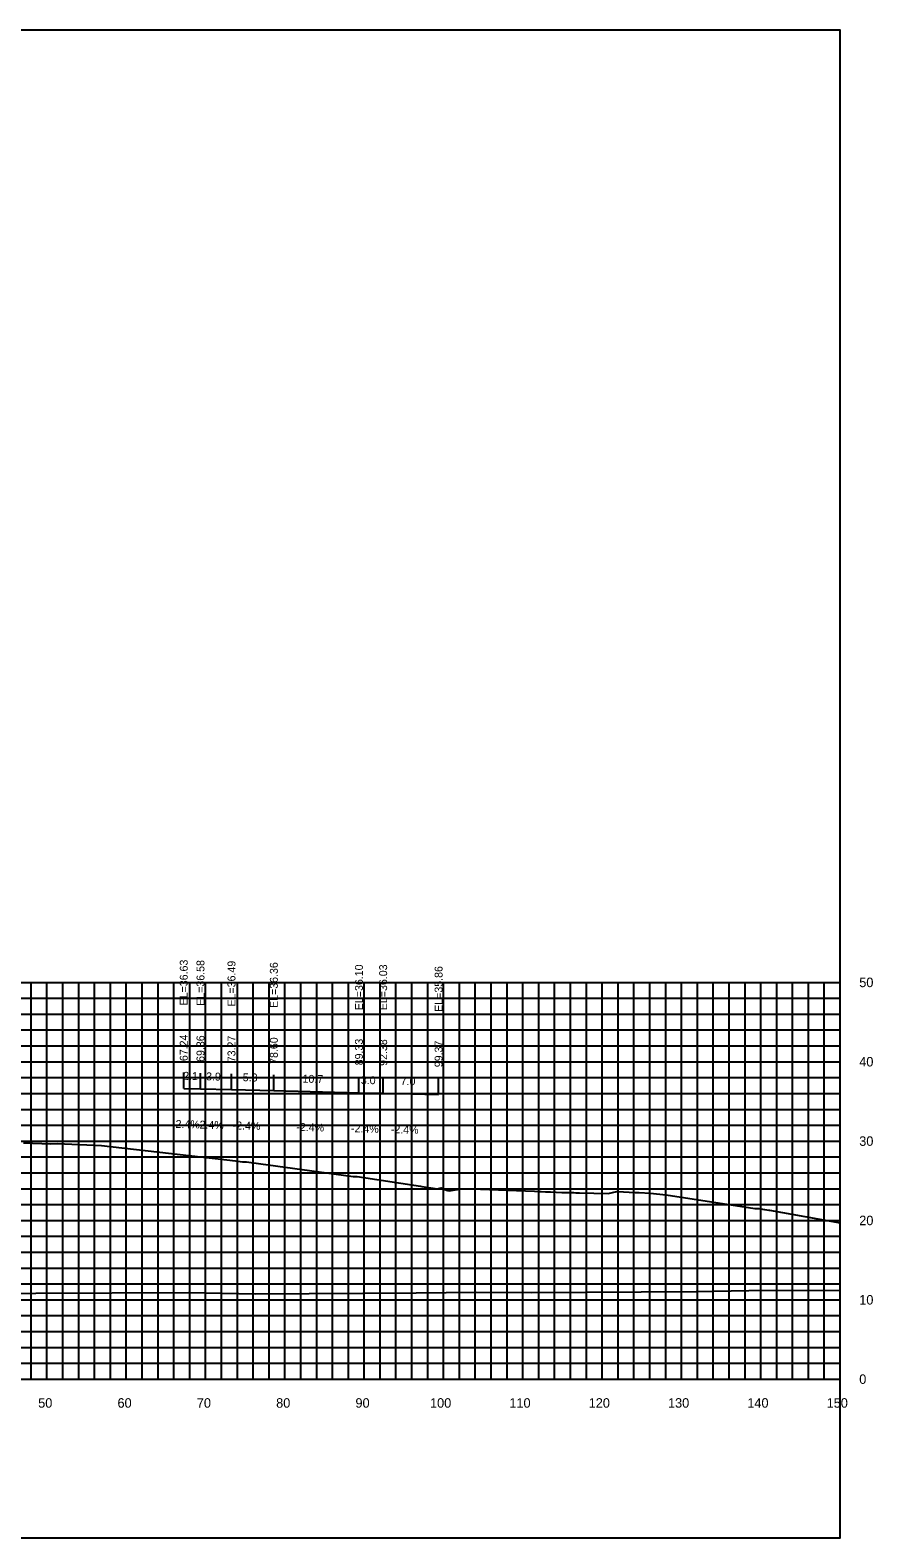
# Model space of a CAD drawing. Extents: x 1800880 to 1818864, y 245271 to 250560.
# Drawn here: x 1809268.2 to 1809374.5, y 247516.7 to 247706.7 of the extents above; entities that cross this region are included whole.
import ezdxf

# ---------------------------------------------------------------- set-up
doc = ezdxf.new("R2010")
doc.units = 0
for name, color, linetype in [('33', 7, 'Continuous'), ('ANNO-TXT', 7, 'Continuous'), ('CL-CNST', 7, 'Continuous'), ('DESIGN - DRAINAGE - Bridges', 7, 'Continuous'), ('Level 37', 7, 'Continuous'), ('Level 46', 7, 'Continuous'), ('Level 62', 7, 'Continuous'), ('SHT-BDR', 7, 'Continuous')]:
    doc.layers.add(name, color=color, linetype=linetype)

msp = doc.modelspace()

# ---------------------------------------------------------------- linework, layer by layer
at = {"layer": 'CL-CNST'}
msp.add_lwpolyline([(1809267.4, 247566.44), (1809270.84, 247566.32), (1809271.63, 247566.35), (1809277.25, 247566.1), (1809294.11, 247564.15), (1809295.02, 247564.05), (1809295.25, 247564.05), (1809295.31, 247564.05), (1809295.53, 247564.05), (1809296.1, 247563.97), (1809308.96, 247562.17), (1809309.13, 247562.17), (1809309.45, 247562.17), (1809317.47, 247560.95), (1809317.63, 247560.92), (1809319.59, 247560.63), (1809319.6, 247560.63), (1809319.6, 247560.63), (1809319.61, 247560.63), (1809319.62, 247560.63), (1809319.64, 247560.64), (1809319.66, 247560.64), (1809319.71, 247560.66), (1809319.87, 247560.7), (1809320.07, 247560.74), (1809320.44, 247560.6), (1809320.72, 247560.48), (1809320.81, 247560.45), (1809320.85, 247560.43), (1809320.87, 247560.42), (1809320.89, 247560.41), (1809321.05, 247560.39), (1809322.62, 247560.63), (1809325.01, 247560.59), (1809331.84, 247560.33), (1809332.23, 247560.31), (1809332.68, 247560.29), (1809333.21, 247560.27), (1809333.82, 247560.24), (1809334.56, 247560.21), (1809335.26, 247560.18), (1809335.65, 247560.17), (1809336.08, 247560.16), (1809336.44, 247560.15), (1809336.76, 247560.15), (1809337.04, 247560.14), (1809337.28, 247560.13), (1809337.5, 247560.13), (1809341.1, 247560.03), (1809342.22, 247560.3), (1809342.28, 247560.3), (1809344.52, 247560.16), (1809344.6, 247560.16), (1809345.02, 247560.16), (1809346.41, 247560.08), (1809348.41, 247559.86), (1809359.59, 247558.15), (1809359.61, 247558.15), (1809360.11, 247558.15), (1809360.82, 247558.03), (1809360.86, 247558.02), (1809361.38, 247557.95), (1809361.43, 247557.95), (1809370.36, 247556.36)], dxfattribs=at)
at = {"layer": 'DESIGN - DRAINAGE - Bridges'}
for p, q in [((1809370.36, 247536.65), (1809370.36, 247586.65)), ((1809370.42, 247586.65), (1809370.36, 247586.65)), ((1809370.42, 247576.65), (1809370.36, 247576.65)), ((1809370.42, 247566.65), (1809370.36, 247566.65)), ((1809370.42, 247556.65), (1809370.36, 247556.65)), ((1809370.42, 247546.65), (1809370.36, 247546.65)), ((1809070.36, 247536.65), (1809370.36, 247536.65)), ((1809270.36, 247536.59), (1809270.36, 247536.65)), ((1809280.36, 247536.59), (1809280.36, 247536.65)), ((1809290.36, 247536.59), (1809290.36, 247536.65)), ((1809300.36, 247536.59), (1809300.36, 247536.65)), ((1809310.36, 247536.59), (1809310.36, 247536.65)), ((1809320.36, 247536.59), (1809320.36, 247536.65)), ((1809330.36, 247536.59), (1809330.36, 247536.65)), ((1809340.36, 247536.59), (1809340.36, 247536.65)), ((1809350.36, 247536.59), (1809350.36, 247536.65)), ((1809360.36, 247536.59), (1809360.36, 247536.65)), ((1809370.36, 247536.59), (1809370.36, 247536.65)), ((1809370.42, 247536.65), (1809370.36, 247536.65))]:
    msp.add_line(p, q, dxfattribs=at)
at = {"layer": 'Level 37'}
for p, q in [((1809287.6, 247573.28), (1809287.6, 247575.28)), ((1809289.71, 247573.23), (1809289.71, 247575.23)), ((1809293.62, 247573.14), (1809293.62, 247575.14)), ((1809298.96, 247573.01), (1809298.96, 247575.01)), ((1809309.69, 247572.75), (1809309.69, 247574.75)), ((1809312.74, 247572.68), (1809312.74, 247574.68)), ((1809319.73, 247572.51), (1809319.73, 247574.51))]:
    msp.add_line(p, q, dxfattribs=at)
msp.add_lwpolyline([(1809070.36, 247516.65), (1809370.36, 247516.65), (1809370.36, 247706.65), (1809070.36, 247706.65)], close=True, dxfattribs=at)
at = {"layer": 'Level 46'}
for p, q in [((1809070.36, 247586.65), (1809370.36, 247586.65)), ((1809268.36, 247536.65), (1809268.36, 247586.65)), ((1809270.36, 247536.65), (1809270.36, 247586.65)), ((1809272.36, 247536.65), (1809272.36, 247586.65)), ((1809274.36, 247536.65), (1809274.36, 247586.65)), ((1809276.36, 247536.65), (1809276.36, 247586.65)), ((1809278.36, 247536.65), (1809278.36, 247586.65)), ((1809280.36, 247536.65), (1809280.36, 247586.65)), ((1809282.36, 247536.65), (1809282.36, 247586.65)), ((1809284.36, 247536.65), (1809284.36, 247586.65)), ((1809286.36, 247536.65), (1809286.36, 247586.65)), ((1809288.36, 247536.65), (1809288.36, 247586.65)), ((1809290.36, 247536.65), (1809290.36, 247586.65)), ((1809292.36, 247536.65), (1809292.36, 247586.65)), ((1809294.36, 247536.65), (1809294.36, 247586.65)), ((1809296.36, 247536.65), (1809296.36, 247586.65)), ((1809298.36, 247536.65), (1809298.36, 247586.65)), ((1809300.36, 247536.65), (1809300.36, 247586.65)), ((1809302.36, 247536.65), (1809302.36, 247586.65)), ((1809304.36, 247536.65), (1809304.36, 247586.65)), ((1809306.36, 247536.65), (1809306.36, 247586.65)), ((1809308.36, 247536.65), (1809308.36, 247586.65)), ((1809310.36, 247536.65), (1809310.36, 247586.65)), ((1809312.36, 247536.65), (1809312.36, 247586.65)), ((1809314.36, 247536.65), (1809314.36, 247586.65)), ((1809316.36, 247536.65), (1809316.36, 247586.65)), ((1809318.36, 247536.65), (1809318.36, 247586.65)), ((1809320.36, 247536.65), (1809320.36, 247586.65)), ((1809322.36, 247536.65), (1809322.36, 247586.65)), ((1809324.36, 247536.65), (1809324.36, 247586.65)), ((1809326.36, 247536.65), (1809326.36, 247586.65)), ((1809328.36, 247536.65), (1809328.36, 247586.65)), ((1809330.36, 247536.65), (1809330.36, 247586.65)), ((1809332.36, 247536.65), (1809332.36, 247586.65)), ((1809334.36, 247536.65), (1809334.36, 247586.65)), ((1809336.36, 247536.65), (1809336.36, 247586.65)), ((1809338.36, 247536.65), (1809338.36, 247586.65)), ((1809340.36, 247536.65), (1809340.36, 247586.65)), ((1809342.36, 247536.65), (1809342.36, 247586.65)), ((1809344.36, 247536.65), (1809344.36, 247586.65)), ((1809346.36, 247536.65), (1809346.36, 247586.65)), ((1809348.36, 247536.65), (1809348.36, 247586.65)), ((1809350.36, 247536.65), (1809350.36, 247586.65)), ((1809352.36, 247536.65), (1809352.36, 247586.65)), ((1809354.36, 247536.65), (1809354.36, 247586.65)), ((1809356.36, 247536.65), (1809356.36, 247586.65)), ((1809358.36, 247536.65), (1809358.36, 247586.65)), ((1809360.36, 247536.65), (1809360.36, 247586.65)), ((1809362.36, 247536.65), (1809362.36, 247586.65)), ((1809364.36, 247536.65), (1809364.36, 247586.65)), ((1809366.36, 247536.65), (1809366.36, 247586.65)), ((1809368.36, 247536.65), (1809368.36, 247586.65)), ((1809370.36, 247536.65), (1809370.36, 247586.65)), ((1809070.36, 247584.65), (1809370.36, 247584.65)), ((1809070.36, 247582.65), (1809370.36, 247582.65)), ((1809070.36, 247580.65), (1809370.36, 247580.65)), ((1809070.36, 247578.65), (1809370.36, 247578.65)), ((1809070.36, 247576.65), (1809370.36, 247576.65)), ((1809070.36, 247574.65), (1809370.36, 247574.65)), ((1809070.36, 247572.65), (1809370.36, 247572.65)), ((1809070.36, 247570.65), (1809370.36, 247570.65)), ((1809070.36, 247568.65), (1809370.36, 247568.65)), ((1809070.36, 247566.65), (1809370.36, 247566.65)), ((1809070.36, 247564.65), (1809370.36, 247564.65)), ((1809070.36, 247562.65), (1809370.36, 247562.65)), ((1809070.36, 247560.65), (1809370.36, 247560.65)), ((1809070.36, 247558.65), (1809370.36, 247558.65)), ((1809070.36, 247556.65), (1809370.36, 247556.65)), ((1809070.36, 247554.65), (1809370.36, 247554.65)), ((1809070.36, 247552.65), (1809370.36, 247552.65)), ((1809070.36, 247550.65), (1809370.36, 247550.65)), ((1809070.36, 247548.65), (1809370.36, 247548.65)), ((1809070.36, 247546.65), (1809370.36, 247546.65)), ((1809070.36, 247544.65), (1809370.36, 247544.65)), ((1809070.36, 247542.65), (1809370.36, 247542.65)), ((1809070.36, 247540.65), (1809370.36, 247540.65)), ((1809070.36, 247538.65), (1809370.36, 247538.65)), ((1809070.36, 247536.65), (1809370.36, 247536.65))]:
    msp.add_line(p, q, dxfattribs=at)
at = {"layer": 'Level 62'}
for points in [[(1809287.6, 247573.28), (1809289.71, 247573.23), (1809293.62, 247573.14), (1809298.96, 247573.01), (1809309.69, 247572.75), (1809312.74, 247572.68), (1809319.73, 247572.51)], [(1809070.36, 247548.09), (1809074.66, 247548.05), (1809079.3, 247548.03), (1809102.41, 247547.85), (1809110.58, 247547.83), (1809130.17, 247547.65), (1809141.13, 247547.63), (1809157.92, 247547.52), (1809171.15, 247547.52), (1809185.68, 247547.41), (1809200.78, 247547.44), (1809213.43, 247547.35), (1809230.12, 247547.4), (1809241.19, 247547.37), (1809259.22, 247547.45), (1809268.94, 247547.47), (1809288.14, 247547.57), (1809296.7, 247547.42), (1809316.9, 247547.54), (1809324.45, 247547.62), (1809331.42, 247547.58), (1809352.21, 247547.7), (1809358.84, 247547.82), (1809370.36, 247547.88)]]:
    msp.add_lwpolyline(points, dxfattribs=at)

# ---------------------------------------------------------------- texts
for s, p in [('50', (1809269.25, 247533.05)), ('60', (1809279.25, 247533.05)), ('70', (1809289.25, 247533.05)), ('80', (1809299.25, 247533.05)), ('90', (1809309.25, 247533.05)), ('100', (1809318.65, 247533.05)), ('110', (1809328.65, 247533.05)), ('120', (1809338.65, 247533.05)), ('130', (1809348.65, 247533.05)), ('140', (1809358.65, 247533.05)), ('150', (1809368.65, 247533.05))]:
    msp.add_text(s, height=1.2).set_placement(p)
at = {"layer": '33'}
for s, p in [('50', (1809372.76, 247586.05)), ('40', (1809372.76, 247576.05)), ('30', (1809372.76, 247566.05)), ('20', (1809372.76, 247556.05)), ('10', (1809372.76, 247546.05)), ('0', (1809372.76, 247536.05))]:
    msp.add_text(s, height=1.2, dxfattribs=at).set_placement(p)
at = {"layer": 'ANNO-TXT'}
for s, p in [('2.1', (1809287.52, 247574.38)), ('3.9', (1809290.41, 247574.31)), ('5.3', (1809295.03, 247574.2)), ('10.7', (1809302.57, 247574.02)), ('3.0', (1809309.92, 247573.85)), ('7.0', (1809314.94, 247573.73)), ('-2.4%', (1809286.12, 247568.32)), ('-2.4%', (1809289.14, 247568.24)), ('-2.4%', (1809293.76, 247568.13)), ('-2.4%', (1809301.79, 247567.94)), ('-2.4%', (1809308.68, 247567.77)), ('-2.4%', (1809313.7, 247567.65))]:
    msp.add_text(s, height=1, rotation=358.6248, dxfattribs=at).set_placement(p)
at = {"layer": 'SHT-BDR'}
for s, p in [('EL=36.63', (1809288.1, 247583.75)), ('EL=36.58', (1809290.21, 247583.7)), ('EL=36.49', (1809294.12, 247583.61)), ('EL=36.36', (1809299.46, 247583.43)), ('EL=36.10', (1809310.19, 247583.15)), ('EL=36.03', (1809313.24, 247583.15)), ('EL=35.86', (1809320.23, 247582.94)), ('67.24', (1809288.1, 247576.73)), ('69.36', (1809290.21, 247576.63)), ('73.27', (1809294.12, 247576.59)), ('78.60', (1809299.46, 247576.38)), ('89.33', (1809310.19, 247576.2)), ('92.38', (1809313.24, 247576.13)), ('99.37', (1809320.23, 247575.96))]:
    msp.add_text(s, height=1, rotation=90, dxfattribs=at).set_placement(p)

doc.saveas('drawing.dxf')
